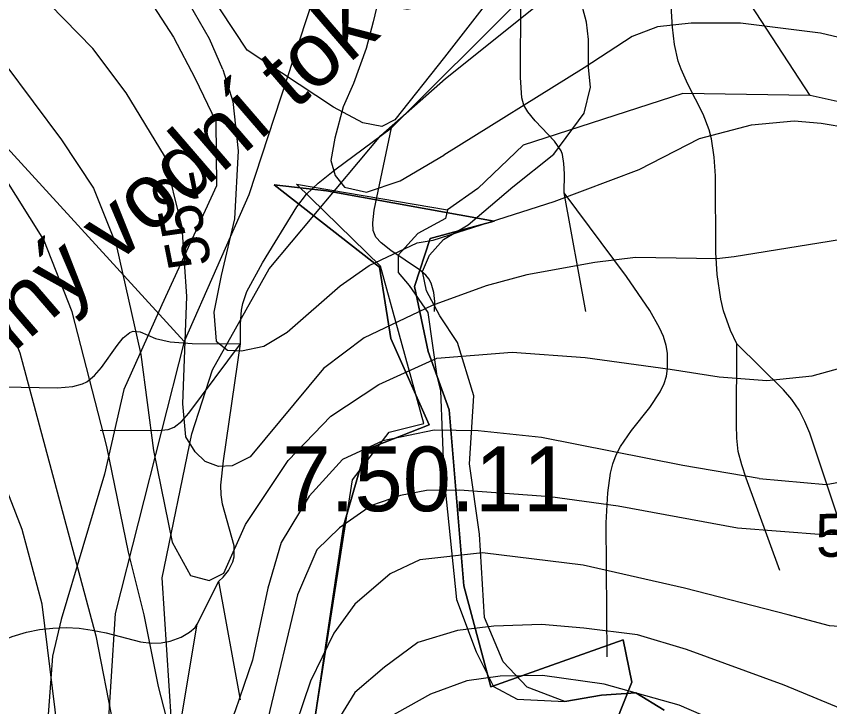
# Model space of a CAD drawing. Extents: x -709584 to -702006, y -1161789 to -1157496.
# Drawn here: x -707683.9 to -707495.5, y -1159256.1 to -1159096.1 of the extents above; entities that cross this region are included whole.
import ezdxf

# ---------------------------------------------------------------- set-up
doc = ezdxf.new("R2010")
doc.units = 0
for name, color, linetype in [('102_obvod PÚ', 7, 'Continuous'), ('120_vrstevnice hlavní', 7, 'Continuous'), ('121_vrstevnice hlavní_popis', 7, 'Continuous'), ('122_vrstevnice základní', 7, 'Continuous'), ('408_BPEJ_linie', 7, 'Continuous'), ('409_BPEJ_popis', 7, 'Continuous'), ('411_akumulovaný odtok', 7, 'Continuous'), ('419_LPIS PB', 7, 'Continuous'), ('501_vodní tok', 7, 'Continuous'), ('502_vodní tok_popis', 7, 'Continuous')]:
    doc.layers.add(name, color=color, linetype=linetype)

msp = doc.modelspace()

# ---------------------------------------------------------------- linework, layer by layer
at = {"layer": '102_obvod PÚ'}
for points in [[(-707623.5, -1159317.82), (-707607.99, -1159213.97), (-707602.98, -1159196.58), (-707588.28, -1159190.8), (-707597.11, -1159170.8), (-707599.75, -1159154.28), (-707624.12, -1159135.19), (-707612.05, -1159136.56), (-707573.16, -1159143.63), (-707588, -1159147.62), (-707591.64, -1159158.76), (-707588.5, -1159173.81), (-707583.65, -1159187.3), (-707580.24, -1159228.1), (-707574, -1159251.47), (-707543.28, -1159240.62), (-707541.34, -1159250.4), (-707552.14, -1159277.64)], [(-707552.14, -1159277.64), (-707541.34, -1159250.4), (-707543.28, -1159240.62), (-707574, -1159251.47), (-707580.24, -1159228.1), (-707583.65, -1159187.3), (-707588.5, -1159173.81), (-707591.64, -1159158.76), (-707588, -1159147.62), (-707573.16, -1159143.63), (-707612.05, -1159136.56), (-707624.12, -1159135.19), (-707599.75, -1159154.28), (-707597.11, -1159170.8), (-707588.28, -1159190.8), (-707602.98, -1159196.58), (-707607.99, -1159213.97), (-707623.5, -1159317.82)]]:
    msp.add_lwpolyline(points, dxfattribs=at)
at = {"layer": '120_vrstevnice hlavní'}
for points in [[(-707636.08, -1159108.46), (-707639.17, -1159101.31), (-707643.74, -1159093.3), (-707658.02, -1159076.3), (-707672.31, -1159061.02), (-707686.17, -1159045.3), (-707704.45, -1159021.3), (-707728.03, -1158993.16), (-707735.74, -1158983.3), (-707748.17, -1158969.16), (-707771.17, -1158945.3), (-707780.31, -1158935.15), (-707815.32, -1158892.58)], [(-707674.29, -1159261.8), (-707677.87, -1159232.35), (-707682.54, -1159215.05), (-707691.03, -1159193.35), (-707697.97, -1159174.23), (-707707.61, -1159155.78), (-707716.48, -1159146.83), (-707722.87, -1159141.85), (-707730.12, -1159137.73), (-707739.27, -1159133.61), (-707758.43, -1159123.31), (-707768.96, -1159115.58), (-707776.73, -1159107.32), (-707794.94, -1159070.03), (-707799.98, -1159071.07), (-707806.9, -1159064.2), (-707814.95, -1159052.25), (-707826.02, -1159032.96), (-707844.09, -1159004.73), (-707859.8, -1158979.14)], [(-707503.73, -1159120.31), (-707497.44, -1159120.88), (-707491.03, -1159121.99), (-707474.03, -1159127.85), (-707442.81, -1159141.78), (-707413.54, -1159152.09), (-707407.13, -1159154.05), (-707402.12, -1159154.05), (-707399.05, -1159152.93), (-707398.21, -1159149.31), (-707400.58, -1159141.88), (-707406.01, -1159120.45), (-707418.15, -1159069.02), (-707418.73, -1159063.88), (-707418.44, -1159058.73), (-707415.44, -1159043.3), (-707413.73, -1159038.16), (-707408.87, -1159027.59), (-707403.15, -1159016.73), (-707392.01, -1158999.44)], [(-707636.08, -1159108.46), (-707633.73, -1159115.9), (-707632.5, -1159127.31), (-707633.33, -1159143.04), (-707636.41, -1159156.18), (-707638.12, -1159164.65), (-707637.58, -1159171.39), (-707634.99, -1159173.46), (-707631.7, -1159173.63), (-707626.52, -1159172.58), (-707621.17, -1159169.28), (-707608.88, -1159158.59), (-707602.16, -1159153.88), (-707591.02, -1159148.59), (-707587.31, -1159148.02), (-707559.3, -1159139.02), (-707539.59, -1159131.59), (-707525.59, -1159124.45), (-707513.59, -1159121.31), (-707503.73, -1159120.31)], [(-707284.63, -1159205.12), (-707300.16, -1159205.74), (-707322.05, -1159207.86), (-707336.87, -1159210.3), (-707373.99, -1159217.78), (-707385.87, -1159220.56), (-707399.49, -1159222.83), (-707418.81, -1159226.34), (-707447.92, -1159235.2), (-707462.22, -1159237.65), (-707479.12, -1159238.5), (-707495.49, -1159237.32), (-707505.1, -1159234.77)], [(-707505.1, -1159234.77), (-707529.14, -1159228.59), (-707552.59, -1159223.3), (-707575.87, -1159220.42), (-707590.45, -1159222.03), (-707597.31, -1159225.31), (-707605.45, -1159232.31), (-707610.31, -1159239.03), (-707615.73, -1159250.17), (-707620.73, -1159265.03), (-707626.92, -1159289.1), (-707628.96, -1159302.21), (-707629.45, -1159313.93), (-707630.46, -1159326), (-707632, -1159330.83), (-707635.03, -1159332.44)]]:
    msp.add_lwpolyline(points, dxfattribs=at)
at = {"layer": '122_vrstevnice základní'}
for points in [[(-707764.89, -1158908.01), (-707747.74, -1158930.44), (-707688.02, -1158994.01), (-707659.88, -1159029.59), (-707651.45, -1159038.02), (-707642.17, -1159044.45), (-707634.17, -1159048.16), (-707609.88, -1159056.3), (-707603.14, -1159060.08), (-707600.08, -1159062.31), (-707598.37, -1159064.54), (-707597.01, -1159068.72), (-707596.76, -1159075.94), (-707598.68, -1159086.56), (-707601.19, -1159097.43), (-707602.86, -1159103.56), (-707605.81, -1159111.69)], [(-707662.93, -1159195.81), (-707670.93, -1159164.59), (-707677.53, -1159147.94), (-707687.22, -1159132.43), (-707699.69, -1159115.21), (-707711.62, -1159102.46), (-707724.6, -1159086.45), (-707734.03, -1159076.45), (-707752.03, -1159051.3), (-707772.46, -1159025.87), (-707793.74, -1159001.87), (-707807.03, -1158988.16), (-707815.6, -1158977.87), (-707840.46, -1158941.87), (-707860.6, -1158915.87)], [(-707843.6, -1158916.73), (-707811.32, -1158954.73), (-707766.31, -1159003.16), (-707753.88, -1159019.3), (-707731.6, -1159053.3), (-707724.17, -1159063.3), (-707712.45, -1159077.3), (-707693.17, -1159098.3), (-707673.44, -1159124.76), (-707665.99, -1159135.97), (-707660.78, -1159149.08), (-707655.03, -1159174.45)], [(-707645.44, -1159145), (-707649.59, -1159128.45), (-707658.45, -1159113.88), (-707666.17, -1159103.59), (-707676.17, -1159093.3), (-707689.02, -1159081.3), (-707701.02, -1159067.59), (-707710.45, -1159053.88), (-707725.31, -1159028.16), (-707736.03, -1159012.16), (-707744.17, -1159002.16), (-707766.03, -1158978.3), (-707786.89, -1158954.16), (-707813.17, -1158926.15)], [(-707855.53, -1158968.71), (-707833.47, -1158997.05), (-707828.99, -1158994.62), (-707810.15, -1159023.11), (-707800.29, -1159036.37), (-707779.89, -1159061.51), (-707764.85, -1159077.17), (-707749.18, -1159093.11), (-707737.08, -1159104.81), (-707722.22, -1159118.06), (-707711.33, -1159127), (-707701.6, -1159137.2), (-707694.68, -1159148.23), (-707688.96, -1159159.6), (-707683.07, -1159174.07), (-707665.46, -1159239.67)], [(-707477.59, -1159104.73), (-707497.59, -1159100.02), (-707516.16, -1159097.73), (-707527.59, -1159097.73), (-707535.34, -1159098.55), (-707541.2, -1159100.78), (-707552.35, -1159108.03), (-707584.88, -1159128.31)], [(-707605.81, -1159111.69), (-707608.16, -1159117.14), (-707610.14, -1159124.33), (-707611.01, -1159129.53), (-707610.02, -1159133.02), (-707607.88, -1159135.74), (-707602.73, -1159136.88), (-707594.99, -1159134.23), (-707584.88, -1159128.31)], [(-707487.96, -1159147.08), (-707517.6, -1159151.86), (-707521.59, -1159152.31), (-707540.45, -1159152.02), (-707549.88, -1159153.17), (-707565.59, -1159156.02), (-707575.02, -1159158.59), (-707587.59, -1159163.17), (-707603.31, -1159170.59), (-707612.73, -1159177.74), (-707629.73, -1159198.17), (-707633.88, -1159200.31), (-707637.02, -1159200.45), (-707640.17, -1159199.31), (-707642.45, -1159197.02), (-707644.59, -1159193.6), (-707645.35, -1159185.94), (-707644.37, -1159161.06), (-707645.44, -1159145)], [(-707655.03, -1159174.45), (-707652.07, -1159196.69), (-707647.8, -1159218), (-707643.54, -1159225.67), (-707639.22, -1159226.87), (-707635.78, -1159225.14), (-707630.79, -1159213.91), (-707620.88, -1159199.02), (-707611.02, -1159188.74), (-707599.88, -1159181.45), (-707586.45, -1159175.31), (-707569.04, -1159173.98), (-707552.12, -1159175.15), (-707532.43, -1159177.87), (-707521.07, -1159179.68), (-707510.02, -1159180.52), (-707499.49, -1159179.46), (-707480.85, -1159174.24), (-707457.21, -1159169.18), (-707441.67, -1159168.46), (-707418.32, -1159171.23), (-707401.31, -1159173.62)], [(-707511.84, -1159203.25), (-707529.45, -1159200.18), (-707562.25, -1159193.7), (-707576.92, -1159192.18), (-707587.1, -1159192.03), (-707599, -1159194.47), (-707608.31, -1159198.8), (-707616.01, -1159207.34), (-707622.55, -1159218.05), (-707625.63, -1159228.59), (-707629.21, -1159245.33)], [(-707346.51, -1159194.53), (-707360.19, -1159196.12), (-707375.54, -1159199.26), (-707397.04, -1159204.11), (-707420.31, -1159207.62), (-707444.11, -1159210.28), (-707461.69, -1159213.08), (-707475.66, -1159215.52), (-707486.18, -1159216.06), (-707496.87, -1159216.26), (-707516.83, -1159214.75), (-707544.44, -1159209.64), (-707560.21, -1159207.46), (-707581.25, -1159205.95), (-707588.84, -1159205.97), (-707594.88, -1159207.19), (-707601.6, -1159209.45), (-707609, -1159214.64), (-707614.31, -1159219.74), (-707618.73, -1159230.17), (-707625.65, -1159258.9), (-707633.34, -1159289.79), (-707636.78, -1159295.14), (-707640.91, -1159296.88)], [(-707629.21, -1159245.33), (-707633.16, -1159257.08), (-707636.08, -1159264.33), (-707639.86, -1159268.31), (-707644.18, -1159268.66), (-707647.81, -1159263.67), (-707650.95, -1159251.42), (-707654.26, -1159234.79), (-707657.92, -1159220.3), (-707662.93, -1159195.81)], [(-707511.84, -1159203.25), (-707496.28, -1159204.6), (-707484.6, -1159202.45)], [(-707490.69, -1159257.45), (-707506.03, -1159251.11), (-707528.65, -1159242.82), (-707540.02, -1159239.4), (-707552.43, -1159237.88), (-707562.25, -1159237.03), (-707573.28, -1159237.4), (-707581.72, -1159238.46), (-707590.84, -1159241.23), (-707598.58, -1159246.94), (-707605.46, -1159252.81), (-707614.02, -1159266.74), (-707617.59, -1159278.74), (-707622.17, -1159301.38), (-707622.81, -1159322.11), (-707622.26, -1159338.13), (-707623.45, -1159346.23), (-707625.68, -1159349.85), (-707628.04, -1159351.38)], [(-707665.46, -1159239.67), (-707661.34, -1159260.7), (-707656.99, -1159277.77), (-707652.49, -1159288.97), (-707646.95, -1159295.34), (-707640.91, -1159296.88)], [(-707487.55, -1159278.74), (-707501.36, -1159269.82), (-707514.81, -1159262.44), (-707530.32, -1159255.76), (-707547.68, -1159250.88), (-707561.97, -1159248.84), (-707571.79, -1159249.04), (-707579.53, -1159250.09), (-707587.96, -1159253.21), (-707598.45, -1159259.03), (-707602.16, -1159263.88)]]:
    msp.add_lwpolyline(points, dxfattribs=at)
at = {"layer": '408_BPEJ_linie'}
for points in [[(-707645, -1159171.5), (-707693.5, -1159118.5), (-707764.5, -1159025), (-707785.5, -1158993.5), (-707795, -1158975), (-707827, -1158935), (-707854, -1158890), (-707891.5, -1158845), (-707907, -1158832), (-707935.5, -1158813), (-707948, -1158808), (-708010.5, -1158764), (-708023, -1158737), (-708035.5, -1158655.5), (-708032.5, -1158645.5), (-708035, -1158620.5), (-708037.78, -1158605.97)], [(-707591, -1158955.5), (-707594, -1159016), (-707605, -1159061), (-707630, -1159137.5), (-707645, -1159171.5)], [(-707500, -1159114.5), (-707536.5, -1159058.5), (-707559.5, -1159014.5), (-707591, -1158955.5)], [(-707500, -1159114.5), (-707529.5, -1159114), (-707566.5, -1159126), (-707577, -1159136), (-707584, -1159141)], [(-707339, -1159191.5), (-707424, -1159142), (-707484, -1159118), (-707500, -1159114.5)], [(-707636, -1159331.5), (-707623.5, -1159316), (-707618, -1159280), (-707606, -1159203.5), (-707597.5, -1159192.5), (-707589.5, -1159190.5), (-707599.5, -1159154), (-707619, -1159135), (-707584, -1159141)], [(-707584, -1159141), (-707584.49, -1159143.01), (-707590.9, -1159146.43), (-707595.4, -1159151.45), (-707595.4, -1159155.46), (-707592.9, -1159158.48), (-707588.54, -1159164.79), (-707586.5, -1159179.5), (-707585.59, -1159182.9), (-707584.89, -1159202.66), (-707581.89, -1159231.28), (-707577.38, -1159243.34), (-707573.38, -1159251.37), (-707567.87, -1159254.38), (-707556.86, -1159254.88), (-707548.35, -1159253.38), (-707540.34, -1159252.88), (-707533.83, -1159256.89)], [(-707645, -1159171.5), (-707661, -1159234.5), (-707663, -1159266), (-707658.5, -1159296), (-707643.5, -1159320), (-707636, -1159331.5)]]:
    msp.add_lwpolyline(points, dxfattribs=at)
at = {"layer": '411_akumulovaný odtok'}
for p, q in [((-707596.99, -1159122), (-707566.99, -1159092)), ((-707551.99, -1159164.5), (-707556.99, -1159137)), ((-707641.99, -1159237), (-707636.99, -1159227)), ((-707631.99, -1159254.5), (-707636.99, -1159227)), ((-707646.99, -1159267), (-707641.99, -1159237))]:
    msp.add_line(p, q, dxfattribs=at)
for points in [[(-707516.99, -1159172), (-707518.46, -1159168.95), (-707520.03, -1159164.37), (-707520.67, -1159161.66), (-707521.53, -1159155.98), (-707521.84, -1159150.85), (-707521.95, -1159133.1), (-707522.22, -1159128.74), (-707522.84, -1159124.48), (-707523.36, -1159122.42), (-707524.76, -1159118.83), (-707528.3, -1159111.88), (-707529.91, -1159108.36), (-707530.56, -1159106.55), (-707531.43, -1159102.65), (-707531.89, -1159098.62), (-707532.66, -1159086.44), (-707534.02, -1159076.1), (-707534.04, -1159074.2), (-707533.77, -1159071.95), (-707532.75, -1159068.43), (-707531.99, -1159067)], [(-707556.99, -1159137), (-707556.91, -1159132.6), (-707557.03, -1159130.24), (-707557.39, -1159128.13), (-707557.7, -1159127.3), (-707559.18, -1159125.09), (-707563.68, -1159120.35), (-707565.42, -1159118.24), (-707566.29, -1159116.72), (-707566.78, -1159115), (-707567.1, -1159110.32), (-707566.99, -1159092)], [(-707631.99, -1159172), (-707631.99, -1159167.4), (-707631.7, -1159164.22), (-707631.41, -1159162.65), (-707630.49, -1159159.88), (-707626.84, -1159153.27), (-707618.92, -1159140.29), (-707616.65, -1159137.31), (-707613.98, -1159134.77), (-707610.07, -1159131.68), (-707596.99, -1159122)], [(-707586.99, -1159164.5), (-707586.95, -1159162.23), (-707587.16, -1159160.1), (-707587.77, -1159157.94), (-707588.32, -1159156.95), (-707588.99, -1159156.11), (-707590.48, -1159154.85), (-707597.12, -1159150.39), (-707599.39, -1159148.63), (-707600.57, -1159147.32), (-707601.22, -1159145.77), (-707601.32, -1159143.97), (-707600.96, -1159141.08), (-707596.99, -1159122)], [(-707546.99, -1159244.5), (-707547.21, -1159213.51), (-707546.88, -1159206.5), (-707546.25, -1159201.99), (-707545.71, -1159199.82), (-707544.95, -1159197.75), (-707543.94, -1159195.8), (-707541.39, -1159192.11), (-707537.16, -1159186.78), (-707534.72, -1159183.12), (-707533.82, -1159181.2), (-707533.31, -1159179.5), (-707533.01, -1159177.75), (-707533.02, -1159174.19), (-707533.32, -1159172.42), (-707533.97, -1159170.34), (-707534.86, -1159168.3), (-707537.12, -1159164.29), (-707542.55, -1159156.42), (-707556.99, -1159137)], [(-707686.99, -1159182), (-707674.38, -1159182.2), (-707670.76, -1159181.89), (-707668.55, -1159181.32), (-707667.55, -1159180.84), (-707665.75, -1159179.37), (-707664.17, -1159177.49), (-707660.55, -1159172.39), (-707659.1, -1159170.62), (-707657.59, -1159169.36), (-707656.8, -1159169.07), (-707655.23, -1159169.27), (-707651.65, -1159170.81), (-707648.27, -1159171.58), (-707643.15, -1159171.95), (-707631.99, -1159172)], [(-707664.49, -1159192), (-707651.1, -1159192.11), (-707648.73, -1159191.85), (-707647.31, -1159191.36), (-707645.51, -1159189.95), (-707643.94, -1159188.1), (-707631.99, -1159172)], [(-707636.99, -1159227), (-707635.97, -1159226.05), (-707634.76, -1159224.54), (-707633.73, -1159222.56), (-707633.42, -1159221.33), (-707633.39, -1159218.84), (-707636.1, -1159209.15), (-707636.45, -1159206.97), (-707636.49, -1159204.74), (-707635.93, -1159199.11), (-707631.99, -1159172)], [(-707506.99, -1159224.5), (-707514.82, -1159203.13), (-707515.85, -1159200.06), (-707516.64, -1159196.94), (-707516.96, -1159193.88), (-707517.05, -1159190.77), (-707516.99, -1159172)], [(-707476.99, -1159237), (-707487.65, -1159222.93), (-707490.11, -1159219.3), (-707491.56, -1159216.78), (-707493.87, -1159211.28), (-707500.1, -1159192.73), (-707501.22, -1159189.98), (-707502.56, -1159187.36), (-707504.25, -1159184.94), (-707506.2, -1159182.66), (-707516.99, -1159172)], [(-707726.68, -1159257.77), (-707723.96, -1159255.88), (-707721.09, -1159254.28), (-707718.52, -1159253.18), (-707707.68, -1159249.68), (-707704.38, -1159248.43), (-707688.13, -1159241.1), (-707684.86, -1159239.84), (-707681.55, -1159238.83), (-707678.48, -1159238.21), (-707675.41, -1159237.87), (-707672.35, -1159237.77), (-707669.36, -1159237.92), (-707666.31, -1159238.32), (-707663.11, -1159238.99), (-707655.13, -1159241.06), (-707652.56, -1159241.36), (-707650.34, -1159241.29), (-707648.27, -1159240.92), (-707645.72, -1159239.98), (-707643.74, -1159238.83), (-707642.46, -1159237.76), (-707641.99, -1159237)]]:
    msp.add_lwpolyline(points, dxfattribs=at)
at = {"layer": '419_LPIS PB'}
for points in [[(-707663.98, -1159075.38), (-707647.46, -1159100.98), (-707642.45, -1159110.52), (-707637.7, -1159120.5), (-707637.5, -1159135.4), (-707650.2, -1159163), (-707658.97, -1159182.62), (-707663.48, -1159202.21), (-707673.48, -1159235.85), (-707675.49, -1159244.39), (-707677.49, -1159271.5)], [(-707570.67, -1159087.48), (-707584.68, -1159105.56), (-707596.2, -1159120.12), (-707599.2, -1159121.68), (-707603.61, -1159120.78), (-707610.41, -1159117.21), (-707630.44, -1159104), (-707645.95, -1159080.4)], [(-707533.83, -1159256.89), (-707540.34, -1159252.88), (-707548.35, -1159253.38), (-707556.86, -1159254.88), (-707565.58, -1159251.56), (-707571.08, -1159245.72), (-707575.44, -1159235.4), (-707576.6, -1159216.11), (-707578.89, -1159199.84), (-707577.87, -1159184.06), (-707581.66, -1159171.72), (-707585.75, -1159165.53), (-707588.84, -1159159.71), (-707589.76, -1159155.29), (-707588.17, -1159151.45), (-707584.9, -1159147.84), (-707579.18, -1159144.45), (-707568.87, -1159135.63), (-707559.36, -1159128.1), (-707552.36, -1159118.56), (-707550.85, -1159112.53), (-707551.35, -1159108.01), (-707551.35, -1159101.48), (-707551.77, -1159097.47), (-707552.66, -1159094.32)]]:
    msp.add_lwpolyline(points, dxfattribs=at)
at = {"layer": '501_vodní tok'}
msp.add_lwpolyline([(-707613.1, -1159378.85), (-707628.56, -1159344.91), (-707634.98, -1159326.36), (-707640.83, -1159300.4), (-707647.96, -1159259.6), (-707650.1, -1159226.22), (-707643.26, -1159192.84), (-707638.41, -1159178), (-707625.28, -1159154.61), (-707599.41, -1159123.75), (-707584.48, -1159110.53), (-707473.27, -1159021.56)], dxfattribs=at)

# ---------------------------------------------------------------- texts
at = {"layer": '121_vrstevnice hlavní_popis'}
for s, rotation, p in [('552', 101.4291, (-707638.57, -1159153.49)), ('558', 1.9096, (-707498.57, -1159221.48))]:
    msp.add_text(s, height=10, rotation=rotation, dxfattribs=at).set_placement(p)
at = {"layer": '409_BPEJ_popis'}
msp.add_text('7.50.11', height=15, dxfattribs=at).set_placement((-707622.25, -1159210.8))
at = {"layer": '502_vodní tok_popis'}
msp.add_text('Bezejmenný vodní tok 01 (Lesy ČR, s.p.)', height=15, rotation=40.7601, dxfattribs=at).set_placement((-707748.73, -1159229.46))

doc.saveas('drawing.dxf')
